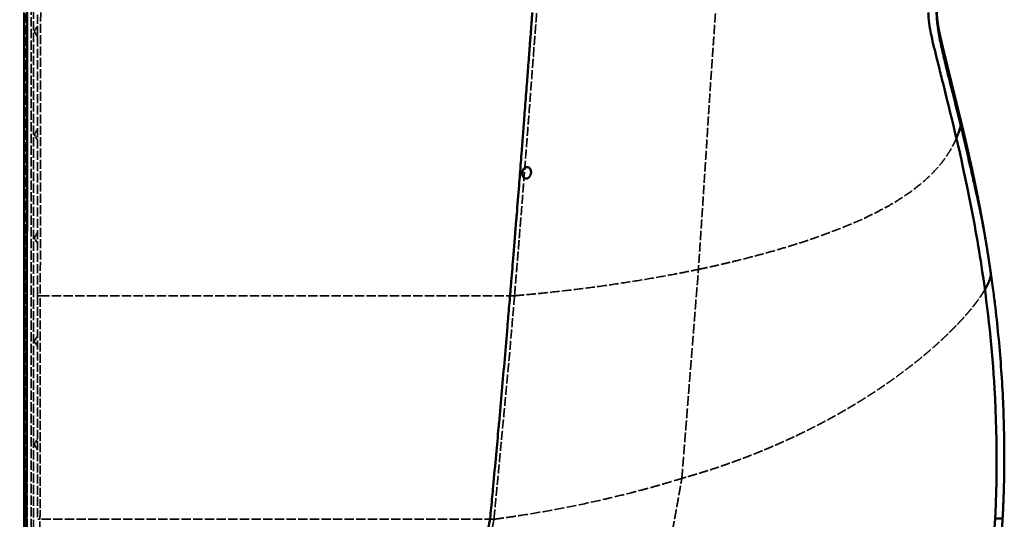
# Model space of a CAD drawing. Header units: millimetres. Extents: x 3278 to 6066, y 2420 to 4375.
# Tile 618 of 656: x 5336 to 5777, y 3735 to 3959. Entities that reach past the tile are written whole.
import ezdxf

# ---------------------------------------------------------------- set-up
doc = ezdxf.new("R2010")
doc.units = ezdxf.units.MM
doc.linetypes.add('DASHED', pattern=[0.2067, 0.1654, -0.0413])
for name, color, linetype, lineweight in [('AM_5', 3, 'Continuous', 25), ('Sichtbare Kanten(DIN)', 7, 'Continuous', 50), ('Sichtbare tangentiale Kanten(DIN)', 7, 'Continuous', 50), ('Skizziergeometrie(DIN)', 7, 'Continuous', 50), ('Verdeckte Kanten(DIN)', 7, 'DASHED', 35), ('Verdeckte tangentiale Kanten(DIN)', 7, 'DASHED', 35)]:
    doc.layers.add(name, color=color, linetype=linetype, lineweight=lineweight)
doc.styles.get("Standard").update_dxf_attribs({"font": 'ISOCP.SHX'})
doc.dimstyles.new('Standard$0', dxfattribs={"dimtxt": 0.18, "dimasz": 0.18, "dimexe": 0.18, "dimexo": 0.0625, "dimgap": 0.09, "dimtad": 0, "dimtih": 1, "dimtoh": 1, "dimdec": 4, "dimzin": 0, "dimdsep": 46, "dimtxsty": 'STANDARD', "dimcen": 0.09, "dimadec": 0, "dimazin": 0, "dimtfac": 1, "dimtdec": 4, "dimtofl": 0, "dimtmove": 0, "dimatfit": 3, "dimfxl": 1, "dimtolj": 1, "dimtzin": 0, "dimarcsym": 0})

# ---------------------------------------------------------------- blocks, each defined once
blk = doc.blocks.new('*D33')
at = {"layer": 'AM_5', "color": 0, "lineweight": -2, "transparency": 16777216}
for p, q in [((5338.34, 4235.23), (5308.19, 4235.23)), ((5308.37, 4233.43), (5308.37, 3736.74)), ((5308.37, 3212.97), (5308.37, 3709.65)), ((5338.34, 3211.17), (5308.19, 3211.17))]:
    blk.add_line(p, q, dxfattribs=at)
at = {"layer": 'AM_5', "color": 0, "transparency": 16777216}
for points in [[(5308.07, 4233.43), (5308.67, 4233.43), (5308.37, 4235.23)], [(5308.07, 3212.97), (5308.67, 3212.97), (5308.37, 3211.17)]]:
    blk.add_solid(points, dxfattribs=at)
at = {"layer": 'Defpoints', "color": 0, "transparency": 16777216}
for p in [(5338.4, 4235.23), (5308.37, 3211.17), (5338.4, 3211.17)]:
    blk.add_point(p, dxfattribs=at)
at = {"layer": 'AM_5', "color": 0, "transparency": 16777216, "insert": (5308.37, 3723.2), "char_height": 10, "attachment_point": 5, "rotation": 90}
blk.add_mtext('\\A1;102,5', dxfattribs=at)

msp = doc.modelspace()

# ---------------------------------------------------------------- linework, layer by layer
at = {"layer": 'Sichtbare Kanten(DIN)'}
msp.add_line((5338.404, 3962), (5338.404, 3470.376), dxfattribs=at)
for points, degree, knots in [([(5743.238, 3961.97), (5743.303, 3960.249), (5743.44, 3957.479), (5745.033, 3949.544), (5745.871, 3946.253), (5747.528, 3939.617), (5747.614, 3939.232), (5748.587, 3935.289), (5749.239, 3932.677), (5753.131, 3917.089), (5757.089, 3901.377), (5763.45, 3870.329), (5765.601, 3858.32), (5770.007, 3828.741), (5771.859, 3811.328), (5774.329, 3769.195), (5774.151, 3744.362), (5771.133, 3707.984), (5769.8, 3696.345), (5763.365, 3654.487), (5756.811, 3631.533), (5750.794, 3611.52), (5747.561, 3601.788), (5744.106, 3592.255)], 3, [-10.5676315, -10.5676315, -10.5676315, -10.5676315, -10.3694243, -10.3694243, -10.2407343, -10.2407343, -10.1421303, -10.1421303, -10.028662, -10.028662, -9.4058933, -9.4058933, -9.0069637, -9.0069637, -8.4375541, -8.4375541, -7.63949, -7.63949, -7.2813898, -7.2813898, -6.3398598, -6.3398598, -5.4903371, -5.4903371, -5.4903371, -5.4903371]), ([(5771.216, 3845.535), (5770.661, 3849.411), (5770.077, 3853.284), (5769.465, 3857.152), (5768.826, 3861.015), (5768.161, 3864.875), (5767.124, 3870.657), (5766.031, 3876.428), (5764.884, 3882.189), (5763.685, 3887.94), (5763.28, 3889.855), (5762.484, 3893.566), (5761.667, 3897.272), (5760.829, 3900.974), (5759.973, 3904.671), (5759.553, 3906.459), (5759.13, 3908.247), (5758.702, 3910.033), (5758.27, 3911.819), (5757.804, 3913.721), (5757.775, 3913.838), (5757.746, 3913.956), (5757.718, 3914.073), (5757.689, 3914.19), (5757.66, 3914.308), (5757.631, 3914.425), (5757.603, 3914.543), (5757.574, 3914.66), (5757.413, 3915.317), (5757.252, 3915.974), (5757.091, 3916.631), (5756.931, 3917.288), (5756.77, 3917.945), (5756.448, 3919.259), (5756.126, 3920.572), (5755.804, 3921.885), (5755.481, 3923.197), (5755.32, 3923.853), (5754.85, 3925.761), (5754.379, 3927.666), (5753.909, 3929.568), (5753.44, 3931.467), (5753.132, 3932.712), (5752.811, 3934.016), (5752.489, 3935.319), (5752.168, 3936.623), (5751.847, 3937.927), (5751.833, 3937.985), (5751.659, 3938.696), (5751.484, 3939.406), (5751.31, 3940.116), (5751.136, 3940.826), (5750.977, 3941.478), (5750.66, 3942.779), (5750.345, 3944.078), (5750.031, 3945.377), (5749.717, 3946.68), (5749.56, 3947.332), (5749.324, 3948.311), (5749.089, 3949.291), (5748.858, 3950.271), (5748.633, 3951.252), (5748.558, 3951.58), (5748.41, 3952.239), (5748.265, 3952.905), (5748.124, 3953.578), (5747.988, 3954.255), (5747.922, 3954.594), (5747.825, 3955.104), (5747.734, 3955.614), (5747.647, 3956.126), (5747.567, 3956.638), (5747.54, 3956.809), (5747.438, 3957.492), (5747.347, 3958.178), (5747.268, 3958.864), (5747.199, 3959.552), (5747.152, 3960.069), (5747.108, 3960.586), (5747.077, 3961.104), (5747.054, 3961.622), (5747.034, 3962.14)], 9, [0.00000047, 0.00000047, 0.00000047, 0.00000047, 0.00000047, 0.00000047, 0.00000047, 0.00000047, 0.00000047, 0.00000047, 0.2957224, 0.2957224, 0.2957224, 0.2957224, 0.2957224, 0.4435836, 0.4435836, 0.4435836, 0.4435836, 0.4435836, 0.58231581, 0.58231581, 0.58231581, 0.58231581, 0.58231581, 0.58231581, 0.58231581, 0.58231581, 0.5914448, 0.5914448, 0.5914448, 0.5914448, 0.5914448, 0.5914448, 0.5914448, 0.5914448, 0.5914448, 0.64252246, 0.64252246, 0.64252246, 0.64252246, 0.64252246, 0.6935836, 0.6935836, 0.6935836, 0.6935836, 0.6935836, 0.79115791, 0.79115791, 0.79115791, 0.79115791, 0.79115791, 0.79571768, 0.79571768, 0.79571768, 0.79571768, 0.79571768, 0.84679534, 0.84679534, 0.84679534, 0.84679534, 0.84679534, 0.89785884, 0.89785884, 0.89785884, 0.89785884, 0.89785884, 0.92339767, 0.92339767, 0.92339767, 0.92339767, 0.92339767, 0.94892942, 0.94892942, 0.94892942, 0.94892942, 0.94892942, 0.96169884, 0.96169884, 0.96169884, 0.96169884, 0.96169884, 1, 1, 1, 1, 1, 1, 1, 1, 1, 1]), ([(5755.837, 3905.735), (5755.953, 3906.009), (5756.205, 3906.623), (5756.547, 3907.533), (5756.864, 3908.46), (5757.104, 3909.205), (5757.294, 3909.791), (5757.436, 3910.223), (5757.558, 3910.628), (5757.66, 3911.036), (5757.714, 3911.358), (5757.732, 3911.552), (5757.737, 3911.615)], 3, [0.87893698, 0.87893698, 0.87893698, 0.87893698, 0.89285294, 0.91070898, 0.92856607, 0.94642623, 0.95535854, 0.96429046, 0.9732218, 0.98215111, 0.99405037, 0.99999428, 0.99999428, 0.99999428, 0.99999428]), ([(5565.357, 3890.229), (5565.342, 3890.046), (5565.313, 3889.865), (5565.224, 3889.501), (5565.164, 3889.321), (5564.973, 3888.878), (5564.824, 3888.631), (5564.446, 3888.174), (5564.214, 3887.981), (5563.715, 3887.717), (5563.453, 3887.65), (5562.938, 3887.65), (5562.689, 3887.716), (5562.233, 3887.976), (5562.031, 3888.167), (5561.712, 3888.64), (5561.593, 3888.912), (5561.479, 3889.376), (5561.452, 3889.546), (5561.427, 3889.888), (5561.427, 3890.058), (5561.441, 3890.229)], 3, [-0.81990878, -0.81990878, -0.81990878, -0.81990878, -0.76484612, -0.76484612, -0.70750547, -0.70750547, -0.61726715, -0.61726715, -0.51354797, -0.51354797, -0.40996038, -0.40996038, -0.30738616, -0.30738616, -0.20407922, -0.20407922, -0.10542978, -0.10542978, -0.05152719, -0.05152719, -0.00000999, -0.00000999, -0.00000999, -0.00000999]), ([(5561.441, 3890.229), (5561.455, 3890.412), (5561.485, 3890.595), (5561.574, 3890.96), (5561.635, 3891.142), (5561.826, 3891.585), (5561.976, 3891.832), (5562.355, 3892.288), (5562.589, 3892.482), (5563.09, 3892.746), (5563.352, 3892.813), (5563.868, 3892.813), (5564.117, 3892.746), (5564.572, 3892.486), (5564.773, 3892.294), (5565.091, 3891.821), (5565.209, 3891.548), (5565.322, 3891.084), (5565.348, 3890.913), (5565.372, 3890.57), (5565.371, 3890.4), (5565.357, 3890.229)], 3, [-0.82127226, -0.82127226, -0.82127226, -0.82127226, -0.76587784, -0.76587784, -0.70821689, -0.70821689, -0.61808412, -0.61808412, -0.51423491, -0.51423491, -0.41063478, -0.41063478, -0.30798424, -0.30798424, -0.20455585, -0.20455585, -0.10567519, -0.10567519, -0.05169527, -0.05169527, -0.0000011, -0.0000011, -0.0000011, -0.0000011]), ([(5771.216, 3845.535), (5771.327, 3844.762), (5771.658, 3842.442), (5772.141, 3838.96), (5772.652, 3835.088), (5773.517, 3828.111), (5774.641, 3817.626), (5775.85, 3803.617), (5776.698, 3789.581), (5777.188, 3775.528), (5777.308, 3763.811), (5777.217, 3754.438), (5777.09, 3749.167), (5776.975, 3745.654), (5776.91, 3743.897), (5776.858, 3742.58), (5776.821, 3741.702), (5776.802, 3741.263), (5776.786, 3740.898), (5776.773, 3740.605), (5776.759, 3740.312), (5776.743, 3739.946), (5776.715, 3739.361), (5776.68, 3738.63), (5776.637, 3737.752), (5776.577, 3736.582), (5776.499, 3735.12), (5776.365, 3732.78), (5776.221, 3730.441), (5776.067, 3728.103), (5775.965, 3726.642), (5775.892, 3725.619), (5775.849, 3725.035), (5775.816, 3724.597), (5775.783, 3724.159), (5775.75, 3723.72), (5775.722, 3723.355), (5775.699, 3723.063), (5775.685, 3722.88), (5775.675, 3722.753), (5775.67, 3722.68), (5775.666, 3722.626), (5775.661, 3722.57), (5775.656, 3722.498), (5775.645, 3722.37), (5775.631, 3722.187), (5775.608, 3721.895), (5775.579, 3721.53), (5775.531, 3720.946), (5775.471, 3720.217), (5775.324, 3718.465), (5775.091, 3715.839), (5774.755, 3712.34), (5774.394, 3708.844), (5774.01, 3705.35), (5773.601, 3701.859), (5773.023, 3697.208), (5772.396, 3692.563), (5771.722, 3687.926), (5771.279, 3685.032), (5770.982, 3683.152), (5770.842, 3682.285), (5770.784, 3681.923), (5770.743, 3681.67), (5770.722, 3681.544), (5770.712, 3681.48), (5770.707, 3681.449), (5770.704, 3681.431), (5770.701, 3681.413), (5770.697, 3681.39), (5770.691, 3681.354), (5770.681, 3681.291), (5770.66, 3681.165), (5770.619, 3680.912), (5770.559, 3680.55), (5770.464, 3679.972), (5770.295, 3678.961), (5769.757, 3675.784), (5768.829, 3670.594), (5767.486, 3663.693), (5766.057, 3656.81), (5764.542, 3649.946), (5762.925, 3643.105), (5761.196, 3636.291), (5759.359, 3629.505), (5757.429, 3622.745), (5755.42, 3616.008), (5752.611, 3607.065), (5748.847, 3595.967), (5744.78, 3584.978), (5741.34, 3576.258), (5739.109, 3570.841), (5737.285, 3566.524), (5735.886, 3563.299), (5734.47, 3560.082), (5732.561, 3555.802), (5730.123, 3550.475), (5727.099, 3544.128), (5723.983, 3537.827), (5719.717, 3529.48), (5714.195, 3519.146), (5707.242, 3506.924), (5699.15, 3493.561), (5691.497, 3481.761), (5686.212, 3474.021), (5684.443, 3471.445)], 3, [0, 0, 0, 0, 0.0059525, 0.0178575, 0.0267866, 0.0357154, 0.07143, 0.1071452, 0.1428589, 0.1785735, 0.214288, 0.2321456, 0.2500032, 0.2544677, 0.2589321, 0.2633965, 0.2645127, 0.2656288, 0.2667449, 0.267303, 0.2678615, 0.2689775, 0.2700935, 0.2723258, 0.274558, 0.2767902, 0.2812546, 0.2857191, 0.2946479, 0.2991124, 0.3035768, 0.305809, 0.3069252, 0.3080412, 0.3091573, 0.3102735, 0.3113914, 0.3119497, 0.3125079, 0.3127878, 0.3129282, 0.3130687, 0.3132082, 0.3133477, 0.3136267, 0.3141848, 0.3147429, 0.315859, 0.3169751, 0.3192073, 0.3214395, 0.3303684, 0.3392972, 0.3482261, 0.3571549, 0.3660838, 0.3750126, 0.3928702, 0.4017991, 0.4107192, 0.4151836, 0.4162997, 0.4174158, 0.4179739, 0.4182529, 0.4183924, 0.4184622, 0.4184967, 0.4185324, 0.4186021, 0.4186719, 0.4188114, 0.4190904, 0.4196485, 0.4207646, 0.4218807, 0.4241129, 0.4285773, 0.4464349, 0.4642925, 0.4821501, 0.5000025, 0.5178601, 0.5357176, 0.5535752, 0.5714318, 0.5892904, 0.6071484, 0.6428619, 0.6785766, 0.6964342, 0.714292, 0.7232207, 0.7321495, 0.7410784, 0.7500073, 0.7678649, 0.7857203, 0.8035779, 0.8214355, 0.8571501, 0.8928609, 0.9285754, 0.9761918, 1, 1, 1, 1])]:
    msp.add_open_spline(points, degree=degree, knots=knots, dxfattribs=at)
at = {"layer": 'Sichtbare tangentiale Kanten(DIN)'}
for points, degree, knots in [([(5339.143, 3470.378), (5339.17, 3490.862), (5339.196, 3511.346), (5339.222, 3531.831), (5339.249, 3552.315), (5339.276, 3572.799), (5339.304, 3593.284), (5339.358, 3634.252), (5339.414, 3675.221), (5339.47, 3716.19), (5339.512, 3747.549), (5339.555, 3778.908), (5339.598, 3810.267), (5339.611, 3819.877), (5339.624, 3829.486), (5339.637, 3839.096), (5339.692, 3880.064), (5339.746, 3921.033), (5339.8, 3962.002)], 3, [0.0001954, 0.0001954, 0.0001954, 0.0001954, 61.4529824, 61.4529824, 61.4529824, 122.9059621, 122.9059621, 122.9059621, 245.8119184, 245.8119184, 245.8119184, 339.8895416, 339.8895416, 339.8895416, 368.7178788, 368.7178788, 368.7178788, 491.6238384, 491.6238384, 491.6238384, 491.6238384]), ([(5565.945, 3962.002), (5565.908, 3961.507), (5565.871, 3961.012), (5565.834, 3960.517), (5565.759, 3959.528), (5565.684, 3958.539), (5565.609, 3957.549), (5565.527, 3956.467), (5565.445, 3955.384), (5565.362, 3954.301), (5565.331, 3953.895), (5565.3, 3953.489), (5565.269, 3953.082), (5565.104, 3950.921), (5564.939, 3948.759), (5564.773, 3946.598), (5564.71, 3945.768), (5564.646, 3944.938), (5564.583, 3944.108), (5564.352, 3941.102), (5564.121, 3938.096), (5563.89, 3935.09), (5563.789, 3933.782), (5563.688, 3932.475), (5563.588, 3931.167), (5563.456, 3929.458), (5563.324, 3927.749), (5563.193, 3926.041), (5562.926, 3922.588), (5562.66, 3919.137), (5562.393, 3915.685), (5562.193, 3913.087), (5561.992, 3910.49), (5561.792, 3907.893), (5561.592, 3905.311), (5561.392, 3902.73), (5561.192, 3900.149), (5560.923, 3896.686), (5560.654, 3893.223), (5560.383, 3889.76), (5560.248, 3888.041), (5560.114, 3886.322), (5559.978, 3884.603), (5559.639, 3880.296), (5559.298, 3875.989), (5558.952, 3871.682), (5558.883, 3870.82), (5558.814, 3869.957), (5558.745, 3869.095), (5558.33, 3863.943), (5557.911, 3858.791), (5557.488, 3853.64), (5557.159, 3849.634), (5556.828, 3845.627), (5556.495, 3841.622), (5556.4, 3840.474), (5556.304, 3839.326), (5556.209, 3838.178), (5556.138, 3837.323), (5556.066, 3836.468), (5555.995, 3835.613)], 3, [0, 0, 0, 0, 0.0117368, 0.0117368, 0.0117368, 0.0352103, 0.0352103, 0.0352103, 0.0608976, 0.0608976, 0.0608976, 0.0705395, 0.0705395, 0.0705395, 0.1218246, 0.1218246, 0.1218246, 0.1415185, 0.1415185, 0.1415185, 0.2128403, 0.2128403, 0.2128403, 0.2438664, 0.2438664, 0.2438664, 0.2844159, 0.2844159, 0.2844159, 0.3663287, 0.3663287, 0.3663287, 0.4279586, 0.4279586, 0.4279586, 0.4892136, 0.4892136, 0.4892136, 0.5713971, 0.5713971, 0.5713971, 0.6121945, 0.6121945, 0.6121945, 0.7144433, 0.7144433, 0.7144433, 0.7349181, 0.7349181, 0.7349181, 0.8572581, 0.8572581, 0.8572581, 0.9524194, 0.9524194, 0.9524194, 0.9796934, 0.9796934, 0.9796934, 1, 1, 1, 1]), ([(5757.736, 3911.615), (5757.667, 3911.902), (5757.597, 3912.188), (5757.528, 3912.474), (5757.39, 3913.046), (5757.259, 3913.619), (5757.121, 3914.19), (5756.916, 3915.035), (5756.696, 3915.872), (5756.485, 3916.711), (5756.106, 3918.219), (5755.732, 3919.721), (5755.354, 3921.218), (5755.321, 3921.351), (5755.287, 3921.484), (5755.253, 3921.617), (5754.857, 3923.189), (5754.46, 3924.755), (5754.064, 3926.32), (5753.686, 3927.815), (5753.309, 3929.307), (5752.934, 3930.801), (5752.248, 3933.53), (5751.569, 3936.259), (5750.905, 3938.998), (5750.338, 3941.331), (5749.783, 3943.671), (5749.255, 3946.023), (5748.722, 3948.395), (5748.212, 3950.779), (5747.808, 3953.19), (5747.561, 3954.663), (5747.357, 3956.147), (5747.215, 3957.639), (5747.144, 3958.385), (5747.084, 3959.133), (5747.038, 3959.883), (5747.008, 3960.392), (5746.985, 3960.901), (5746.964, 3961.41), (5746.954, 3961.652), (5746.944, 3961.896), (5746.936, 3962.132)], 3, [0, 0, 0, 0, 0.01681458, 0.01681458, 0.01681458, 0.05044373, 0.05044373, 0.05044373, 0.10028514, 0.10028514, 0.10028514, 0.18987916, 0.18987916, 0.18987916, 0.19784966, 0.19784966, 0.19784966, 0.29195349, 0.29195349, 0.29195349, 0.38182766, 0.38182766, 0.38182766, 0.54608089, 0.54608089, 0.54608089, 0.68607437, 0.68607437, 0.68607437, 0.8273409, 0.8273409, 0.8273409, 0.91367045, 0.91367045, 0.91367045, 0.95683523, 0.95683523, 0.95683523, 0.98610151, 0.98610151, 0.98610151, 1, 1, 1, 1]), ([(5757.736, 3911.615), (5757.875, 3911.029), (5758.292, 3909.265), (5759.123, 3905.726), (5760.196, 3901.128), (5761.334, 3896.211), (5762.4, 3891.56), (5763.408, 3887.121), (5764.691, 3881.394), (5765.909, 3875.814), (5767.083, 3870.094), (5767.942, 3865.662), (5768.783, 3861.02), (5769.61, 3856.11), (5770.337, 3851.5), (5770.871, 3847.927), (5771.131, 3846.133), (5771.216, 3845.535)], 3, [0.00000058, 0.00000058, 0.00000058, 0.00000058, 0.02378352, 0.07135056, 0.14273042, 0.21414621, 0.28558868, 0.35704627, 0.42851202, 0.57144976, 0.6429154, 0.71437476, 0.78582623, 0.85724656, 0.92863867, 0.97621289, 1, 1, 1, 1]), ([(5771.216, 3845.535), (5771.273, 3845.14), (5771.266, 3844.694), (5771.213, 3844.203), (5771.108, 3843.667), (5770.952, 3843.087), (5770.691, 3842.309), (5770.35, 3841.468), (5770.278, 3841.297), (5770.203, 3841.124), (5770.126, 3840.948), (5769.998, 3840.668), (5769.863, 3840.383), (5769.813, 3840.279), (5769.763, 3840.174), (5769.711, 3840.069), (5769.531, 3839.709), (5769.34, 3839.34), (5769.199, 3839.075), (5769.052, 3838.806), (5768.899, 3838.533), (5768.741, 3838.256), (5768.576, 3837.975)], 7, [-0.00000012, -0.00000012, -0.00000012, -0.00000012, -0.00000012, -0.00000012, -0.00000012, -0.00000012, 0.0864, 0.0864, 0.0864, 0.0864, 0.0864, 0.108, 0.108, 0.108, 0.108, 0.108, 0.12024, 0.12024, 0.12024, 0.12024, 0.12024, 0.14948415, 0.14948415, 0.14948415, 0.14948415, 0.14948415, 0.14948415, 0.14948415, 0.14948415]), ([(5555.995, 3835.613), (5555.862, 3834.025), (5555.729, 3832.436), (5555.596, 3830.848), (5555.33, 3827.671), (5555.063, 3824.494), (5554.794, 3821.318), (5554.397, 3816.623), (5553.996, 3811.928), (5553.591, 3807.234), (5553.585, 3807.163), (5553.579, 3807.091), (5553.573, 3807.02), (5553.161, 3802.253), (5552.746, 3797.487), (5552.324, 3792.721), (5551.903, 3787.954), (5551.475, 3783.187), (5551.042, 3778.422), (5550.977, 3777.712), (5550.913, 3777.003), (5550.848, 3776.293), (5550.478, 3772.238), (5550.104, 3768.182), (5549.728, 3764.128), (5549.286, 3759.368), (5548.841, 3754.608), (5548.396, 3749.85), (5548.257, 3748.365), (5548.117, 3746.88), (5547.978, 3745.396), (5547.821, 3743.713), (5547.663, 3742.03), (5547.506, 3740.348), (5547.357, 3738.764), (5547.209, 3737.181), (5547.061, 3735.598)], 3, [0, 0, 0, 0, 0.0475936, 0.0475936, 0.0475936, 0.1427807, 0.1427807, 0.1427807, 0.2834875, 0.2834875, 0.2834875, 0.2856224, 0.2856224, 0.2856224, 0.4285268, 0.4285268, 0.4285268, 0.5714836, 0.5714836, 0.5714836, 0.5927654, 0.5927654, 0.5927654, 0.7144434, 0.7144434, 0.7144434, 0.8573157, 0.8573157, 0.8573157, 0.9019042, 0.9019042, 0.9019042, 0.9524386, 0.9524386, 0.9524386, 1, 1, 1, 1]), ([(5547.061, 3735.598), (5546.27, 3731.365), (5545.478, 3727.131), (5544.683, 3722.899), (5544.158, 3720.104), (5543.632, 3717.31), (5543.104, 3714.516), (5542.033, 3708.846), (5540.956, 3703.179), (5539.87, 3697.514), (5538.992, 3692.932), (5538.108, 3688.35), (5537.218, 3683.771), (5535.649, 3675.699), (5534.063, 3667.632), (5532.457, 3659.568), (5532.029, 3657.418), (5531.599, 3655.267), (5531.169, 3653.117), (5529.121, 3642.898), (5527.044, 3632.682), (5524.937, 3622.474), (5524.881, 3622.204), (5524.826, 3621.934), (5524.77, 3621.664), (5522.72, 3611.741), (5520.642, 3601.823), (5518.539, 3591.911), (5517.965, 3589.203), (5517.388, 3586.495), (5516.81, 3583.788), (5515.461, 3577.474), (5514.103, 3571.162), (5512.734, 3564.852), (5512.487, 3563.714), (5512.24, 3562.577), (5511.993, 3561.439), (5510.868, 3556.265), (5509.736, 3551.092), (5508.598, 3545.92), (5507.92, 3542.835), (5507.24, 3539.751), (5506.558, 3536.667), (5506.139, 3534.771), (5505.719, 3532.875), (5505.298, 3530.979), (5505.004, 3529.654), (5504.71, 3528.328), (5504.415, 3527.003), (5503.715, 3523.853), (5503.014, 3520.703), (5502.313, 3517.554), (5502.179, 3516.951), (5502.045, 3516.349), (5501.911, 3515.746), (5501.344, 3513.201), (5500.778, 3510.656), (5500.212, 3508.11), (5499.652, 3505.593), (5499.093, 3503.076), (5498.535, 3500.558), (5498.395, 3499.93), (5498.256, 3499.301), (5498.116, 3498.672), (5497.697, 3496.779), (5497.277, 3494.886), (5496.858, 3492.992), (5496.581, 3491.741), (5496.303, 3490.489), (5496.026, 3489.237), (5495.746, 3487.972), (5495.467, 3486.707), (5495.187, 3485.442), (5494.771, 3483.564), (5494.356, 3481.685), (5493.941, 3479.806), (5493.801, 3479.172), (5493.661, 3478.539), (5493.521, 3477.905), (5493.197, 3476.444), (5492.874, 3474.982), (5492.55, 3473.52), (5492.318, 3472.473), (5492.087, 3471.425), (5491.855, 3470.378)], 3, [0, 0, 0, 0, 0.04767976, 0.04767976, 0.04767976, 0.07916118, 0.07916118, 0.07916118, 0.14303928, 0.14303928, 0.14303928, 0.19469795, 0.19469795, 0.19469795, 0.28574139, 0.28574139, 0.28574139, 0.31002521, 0.31002521, 0.31002521, 0.42544228, 0.42544228, 0.42544228, 0.42849804, 0.42849804, 0.42849804, 0.540695, 0.540695, 0.540695, 0.57135195, 0.57135195, 0.57135195, 0.64284399, 0.64284399, 0.64284399, 0.65573605, 0.65573605, 0.65573605, 0.71437014, 0.71437014, 0.71437014, 0.74934574, 0.74934574, 0.74934574, 0.77084982, 0.77084982, 0.77084982, 0.78588286, 0.78588286, 0.78588286, 0.82161531, 0.82161531, 0.82161531, 0.82845016, 0.82845016, 0.82845016, 0.85732538, 0.85732538, 0.85732538, 0.88588227, 0.88588227, 0.88588227, 0.89301554, 0.89301554, 0.89301554, 0.91449071, 0.91449071, 0.91449071, 0.92868887, 0.92868887, 0.92868887, 0.94303682, 0.94303682, 0.94303682, 0.96434923, 0.96434923, 0.96434923, 0.97153495, 0.97153495, 0.97153495, 0.98811641, 0.98811641, 0.98811641, 0.99999824, 0.99999824, 0.99999824, 0.99999824])]:
    msp.add_open_spline(points, degree=degree, knots=knots, dxfattribs=at)
msp.add_open_spline([(5555.963, 3835.228), (5555.963, 3835.228), (5555.963, 3835.228), (5555.963, 3835.228)], degree=3, dxfattribs=at)
at = {"layer": 'Skizziergeometrie(DIN)'}
msp.add_line((5773.196, 3735.578), (5776.582, 3735.578), dxfattribs=at)
at = {"layer": 'Verdeckte Kanten(DIN)', "ltscale": 25.244919}
msp.add_line((5341.604, 3470.379), (5341.604, 4161.78), dxfattribs=at)
at = {"layer": 'Verdeckte Kanten(DIN)', "ltscale": 24.530611}
msp.add_line((5344.404, 3835.218), (5344.404, 3961.978), dxfattribs=at)
at = {"layer": 'Verdeckte Kanten(DIN)', "ltscale": 2.237517}
for p, q in [((5342.935, 3953.528), (5344.404, 3956.071)), ((5342.935, 3953.528), (5344.404, 3950.984)), ((5342.935, 3907.328), (5344.404, 3909.871)), ((5342.935, 3907.328), (5344.404, 3904.784)), ((5342.935, 3861.128), (5344.404, 3863.671)), ((5342.935, 3861.128), (5344.404, 3858.584)), ((5342.935, 3814.928), (5344.404, 3817.471)), ((5342.935, 3814.928), (5344.404, 3812.384)), ((5342.935, 3768.728), (5344.404, 3771.271)), ((5342.935, 3768.728), (5344.404, 3766.184))]:
    msp.add_line(p, q, dxfattribs=at)
at = {"layer": 'Verdeckte Kanten(DIN)', "ltscale": 0.001698}
msp.add_open_spline([(5757.737, 3911.615), (5757.737, 3911.615), (5757.737, 3911.615), (5757.737, 3911.616)], degree=3, dxfattribs=at)
at = {"layer": 'Verdeckte Kanten(DIN)', "ltscale": 25.079098}
msp.add_open_spline([(5640.323, 3847.045), (5640.572, 3847.097), (5641.315, 3847.251), (5642.791, 3847.561), (5645.467, 3848.138), (5649.046, 3848.942), (5653.249, 3849.929), (5658.762, 3851.267), (5665.524, 3852.977), (5673.32, 3855.104), (5680.761, 3857.299), (5687.88, 3859.553), (5694.651, 3861.865), (5703.205, 3865.016), (5712.988, 3869.071), (5723.194, 3874.084), (5731.835, 3879.211), (5739.004, 3884.412), (5743.861, 3888.764), (5747.125, 3892.219), (5748.925, 3894.357), (5750.223, 3896.047), (5751.437, 3897.721), (5752.513, 3899.366), (5753.465, 3900.967), (5754.116, 3902.143), (5754.709, 3903.293), (5755.256, 3904.419), (5755.619, 3905.226), (5755.804, 3905.658), (5755.837, 3905.735)], degree=3, knots=[0, 0, 0, 0, 0.00297589, 0.00892768, 0.01785619, 0.03571427, 0.05357289, 0.07143232, 0.10714685, 0.14286172, 0.17857693, 0.214292, 0.25000699, 0.28572154, 0.35714497, 0.42856773, 0.49999095, 0.57141609, 0.64284232, 0.6785578, 0.71427278, 0.73213161, 0.74998884, 0.78570478, 0.8035626, 0.82142038, 0.83927876, 0.85713698, 0.87499529, 0.87893698, 0.87893698, 0.87893698, 0.87893698], dxfattribs=at)
at = {"layer": 'Verdeckte Kanten(DIN)', "ltscale": 24.191256}
msp.add_open_spline([(5344.404, 3835.218), (5344.404, 3833.135), (5344.404, 3831.051), (5344.404, 3828.968), (5344.404, 3826.884), (5344.404, 3824.801), (5344.404, 3822.718), (5344.404, 3818.552), (5344.404, 3814.384), (5344.404, 3810.217), (5344.404, 3807.853), (5344.404, 3805.488), (5344.404, 3803.124), (5344.404, 3801.322), (5344.404, 3799.52), (5344.404, 3797.717), (5344.404, 3793.551), (5344.404, 3789.384), (5344.404, 3785.218), (5344.404, 3781.051), (5344.404, 3776.885), (5344.404, 3772.718), (5344.404, 3770.996), (5344.404, 3769.274), (5344.404, 3767.551), (5344.404, 3765.107), (5344.404, 3762.663), (5344.404, 3760.219), (5344.404, 3756.052), (5344.404, 3751.884), (5344.404, 3747.718), (5344.404, 3745.635), (5344.404, 3743.552), (5344.404, 3741.468), (5344.404, 3739.385), (5344.404, 3737.301), (5344.404, 3735.218)], degree=3, knots=[0, 0, 0, 0, 6.2506769, 6.2506769, 6.2506769, 12.5025576, 12.5025576, 12.5025576, 25.0021334, 25.0021334, 25.0021334, 32.095813, 32.095813, 32.095813, 37.5025569, 37.5025569, 37.5025569, 50.0033772, 50.0033772, 50.0033772, 62.5040825, 62.5040825, 62.5040825, 67.6717399, 67.6717399, 67.6717399, 75.0044999, 75.0044999, 75.0044999, 87.5041435, 87.5041435, 87.5041435, 93.7561068, 93.7561068, 93.7561068, 100.0066416, 100.0066416, 100.0066416, 100.0066416], dxfattribs=at)
at = {"layer": 'Verdeckte Kanten(DIN)', "ltscale": 26.237146}
msp.add_open_spline([(5548.764, 3735.228), (5548.478, 3733.689), (5548.222, 3732.308), (5547.99, 3731.064), (5547.691, 3729.457), (5547.433, 3728.078), (5547.209, 3726.88), (5546.351, 3722.297), (5545.989, 3720.366), (5545.642, 3718.515), (5545.523, 3717.881), (5545.406, 3717.256), (5545.271, 3716.536), (5544.561, 3712.767), (5543.976, 3709.676), (5543.322, 3706.236), (5543.051, 3704.805), (5542.767, 3703.316), (5542.478, 3701.799), (5542.077, 3699.695), (5541.664, 3697.536), (5541.255, 3695.403), (5540.556, 3691.759), (5539.893, 3688.316), (5539.345, 3685.477), (5538.747, 3682.384), (5538.28, 3679.979), (5537.863, 3677.838), (5537.413, 3675.524), (5537.013, 3673.474), (5536.569, 3671.209), (5536.395, 3670.324), (5536.214, 3669.401), (5536.022, 3668.421), (5535.774, 3667.163), (5535.509, 3665.813), (5535.216, 3664.33), (5534.759, 3662.013), (5534.237, 3659.377), (5533.715, 3656.747), (5533.2, 3654.154), (5532.693, 3651.613), (5532.257, 3649.43), (5531.69, 3646.594), (5531.246, 3644.386), (5530.881, 3642.571), (5530.434, 3640.349), (5530.088, 3638.635), (5529.696, 3636.705), (5529.284, 3634.671), (5528.814, 3632.355), (5528.111, 3628.92), (5527.371, 3625.299), (5526.362, 3620.381), (5525.243, 3614.974), (5524.383, 3610.815), (5523.475, 3606.45), (5522.602, 3602.279)], degree=3, knots=[0, 0, 0, 0, 0.00364144, 0.00364144, 0.00364144, 0.00834291, 0.00834291, 0.00834291, 0.02632798, 0.02632798, 0.02632798, 0.03249438, 0.03249438, 0.03249438, 0.06481029, 0.06481029, 0.06481029, 0.07824663, 0.07824663, 0.07824663, 0.09688475, 0.09688475, 0.09688475, 0.12874383, 0.12874383, 0.12874383, 0.16346246, 0.16346246, 0.16346246, 0.20099598, 0.20099598, 0.20099598, 0.21566962, 0.21566962, 0.21566962, 0.23451708, 0.23451708, 0.23451708, 0.26398864, 0.26398864, 0.26398864, 0.29304697, 0.29304697, 0.29304697, 0.33080136, 0.33080136, 0.33080136, 0.37702887, 0.37702887, 0.37702887, 0.42575614, 0.42575614, 0.42575614, 0.47711324, 0.47711324, 0.47711324, 0.51660783, 0.51660783, 0.51660783, 0.51660783], dxfattribs=at)
at = {"layer": 'Verdeckte tangentiale Kanten(DIN)', "ltscale": 25.349535}
msp.add_line((5339.317, 4160.703), (5339.317, 3361.641), dxfattribs=at)
at = {"layer": 'Verdeckte tangentiale Kanten(DIN)', "ltscale": 25.236374}
msp.add_line((5339.778, 3470.378), (5339.778, 4161.545), dxfattribs=at)
at = {"layer": 'Verdeckte tangentiale Kanten(DIN)', "ltscale": 25.102571}
msp.add_line((5342.578, 3989.249), (5342.578, 3470.379), dxfattribs=at)
at = {"layer": 'Verdeckte tangentiale Kanten(DIN)', "ltscale": 1.781397}
msp.add_ellipse((5346.404, 3835.218), major_axis=(-2, 0), ratio=0.0053538, start_param=5.1140378, end_param=6.2831853, dxfattribs=at)
at = {"layer": 'Verdeckte tangentiale Kanten(DIN)', "ltscale": 1.667914}
msp.add_ellipse((5346.404, 3735.218), major_axis=(-2, 0), ratio=0.0057279, start_param=5.188513, end_param=6.2831848, dxfattribs=at)
at = {"layer": 'Verdeckte tangentiale Kanten(DIN)', "ltscale": 24.53046}
msp.add_open_spline([(5345.788, 3961.988), (5345.761, 3940.86), (5345.734, 3919.733), (5345.706, 3898.606), (5345.678, 3877.48), (5345.65, 3856.354), (5345.622, 3835.228)], degree=3, knots=[0, 0, 0, 0, 0.5000138, 0.5000138, 0.5000138, 1, 1, 1, 1], dxfattribs=at)
at = {"layer": 'Verdeckte tangentiale Kanten(DIN)', "ltscale": 24.648155}
msp.add_open_spline([(5567.873, 3961.652), (5567.823, 3961.003), (5567.773, 3960.354), (5567.723, 3959.705), (5567.673, 3959.055), (5567.624, 3958.405), (5567.574, 3957.755), (5567.521, 3957.067), (5567.468, 3956.38), (5567.415, 3955.692), (5567.368, 3955.078), (5567.321, 3954.463), (5567.273, 3953.849), (5567.073, 3951.238), (5566.872, 3948.627), (5566.673, 3946.016), (5566.616, 3945.268), (5566.558, 3944.52), (5566.501, 3943.772), (5566.358, 3941.895), (5566.215, 3940.02), (5566.073, 3938.143), (5565.872, 3935.504), (5565.672, 3932.862), (5565.472, 3930.222), (5565.357, 3928.709), (5565.243, 3927.196), (5565.128, 3925.683), (5564.841, 3921.895), (5564.554, 3918.107), (5564.265, 3914.319), (5564.092, 3912.045), (5563.919, 3909.772), (5563.745, 3907.498), (5563.513, 3904.47), (5563.28, 3901.441), (5563.045, 3898.413), (5562.812, 3895.39), (5562.576, 3892.367), (5562.34, 3889.344), (5562.163, 3887.081), (5561.985, 3884.819), (5561.807, 3882.557), (5561.51, 3878.793), (5561.211, 3875.03), (5560.91, 3871.267), (5560.79, 3869.764), (5560.669, 3868.26), (5560.548, 3866.757), (5560.337, 3864.128), (5560.125, 3861.499), (5559.912, 3858.87), (5559.76, 3856.993), (5559.607, 3855.116), (5559.454, 3853.239), (5559.393, 3852.489), (5559.332, 3851.738), (5559.271, 3850.987), (5559.056, 3848.36), (5558.841, 3845.734), (5558.625, 3843.107), (5558.573, 3842.482), (5558.522, 3841.856), (5558.47, 3841.231), (5558.305, 3839.23), (5558.139, 3837.229), (5557.973, 3835.228)], degree=3, knots=[0, 0, 0, 0, 0.0153955, 0.0153955, 0.0153955, 0.0308124, 0.0308124, 0.0308124, 0.0471278, 0.0471278, 0.0471278, 0.0617009, 0.0617009, 0.0617009, 0.1236404, 0.1236404, 0.1236404, 0.1413833, 0.1413833, 0.1413833, 0.1858991, 0.1858991, 0.1858991, 0.2485185, 0.2485185, 0.2485185, 0.2844011, 0.2844011, 0.2844011, 0.3742486, 0.3742486, 0.3742486, 0.4281783, 0.4281783, 0.4281783, 0.5000243, 0.5000243, 0.5000243, 0.5717508, 0.5717508, 0.5717508, 0.6254397, 0.6254397, 0.6254397, 0.714758, 0.714758, 0.714758, 0.7504442, 0.7504442, 0.7504442, 0.8128579, 0.8128579, 0.8128579, 0.8574205, 0.8574205, 0.8574205, 0.8752434, 0.8752434, 0.8752434, 0.9376215, 0.9376215, 0.9376215, 0.9524735, 0.9524735, 0.9524735, 1, 1, 1, 1], dxfattribs=at)
at = {"layer": 'Verdeckte tangentiale Kanten(DIN)', "ltscale": 24.834019}
msp.add_open_spline([(5647.917, 3961.568), (5647.903, 3961.34), (5647.888, 3961.113), (5647.873, 3960.886), (5647.849, 3960.517), (5647.825, 3960.149), (5647.801, 3959.781), (5647.762, 3959.184), (5647.722, 3958.588), (5647.682, 3957.991), (5647.601, 3956.797), (5647.52, 3955.603), (5647.438, 3954.409), (5647.274, 3952.02), (5647.107, 3949.631), (5646.939, 3947.242), (5646.772, 3944.852), (5646.603, 3942.462), (5646.437, 3940.072), (5646.365, 3939.049), (5646.294, 3938.027), (5646.224, 3937.004), (5646.129, 3935.639), (5646.035, 3934.275), (5645.942, 3932.91), (5645.85, 3931.546), (5645.757, 3930.181), (5645.666, 3928.817), (5645.483, 3926.089), (5645.304, 3923.361), (5645.128, 3920.633), (5645.084, 3919.951), (5645.04, 3919.27), (5644.996, 3918.588), (5644.864, 3916.542), (5644.733, 3914.497), (5644.603, 3912.451), (5644.43, 3909.724), (5644.257, 3906.997), (5644.083, 3904.271), (5643.909, 3901.544), (5643.734, 3898.818), (5643.558, 3896.091), (5643.426, 3894.046), (5643.293, 3892.001), (5643.16, 3889.956), (5643.116, 3889.275), (5643.072, 3888.594), (5643.027, 3887.912), (5642.849, 3885.186), (5642.671, 3882.461), (5642.492, 3879.735), (5642.402, 3878.372), (5642.313, 3877.01), (5642.223, 3875.647), (5642.133, 3874.284), (5642.043, 3872.922), (5641.953, 3871.56), (5641.885, 3870.538), (5641.818, 3869.516), (5641.75, 3868.495), (5641.592, 3866.112), (5641.433, 3863.729), (5641.274, 3861.346), (5641.138, 3859.302), (5641.001, 3857.258), (5640.865, 3855.215), (5640.843, 3854.876), (5640.82, 3854.537), (5640.798, 3854.197), (5640.73, 3853.175), (5640.662, 3852.152), (5640.593, 3851.13), (5640.533, 3850.222), (5640.473, 3849.315), (5640.413, 3848.407), (5640.383, 3847.953), (5640.353, 3847.499), (5640.323, 3847.045)], degree=3, knots=[0, 0, 0, 0, 0.0059518, 0.0059518, 0.0059518, 0.0155959, 0.0155959, 0.0155959, 0.0312079, 0.0312079, 0.0312079, 0.062458, 0.062458, 0.062458, 0.1249787, 0.1249787, 0.1249787, 0.1875168, 0.1875168, 0.1875168, 0.2142847, 0.2142847, 0.2142847, 0.250006, 0.250006, 0.250006, 0.2857153, 0.2857153, 0.2857153, 0.357144, 0.357144, 0.357144, 0.3749951, 0.3749951, 0.3749951, 0.4285719, 0.4285719, 0.4285719, 0.4999986, 0.4999986, 0.4999986, 0.571428, 0.571428, 0.571428, 0.6250073, 0.6250073, 0.6250073, 0.6428578, 0.6428578, 0.6428578, 0.7142866, 0.7142866, 0.7142866, 0.7500026, 0.7500026, 0.7500026, 0.7857129, 0.7857129, 0.7857129, 0.8124946, 0.8124946, 0.8124946, 0.8749658, 0.8749658, 0.8749658, 0.9285669, 0.9285669, 0.9285669, 0.9374601, 0.9374601, 0.9374601, 0.9642826, 0.9642826, 0.9642826, 0.9880942, 0.9880942, 0.9880942, 1, 1, 1, 1], dxfattribs=at)
at = {"layer": 'Verdeckte tangentiale Kanten(DIN)', "ltscale": 25.774286}
msp.add_open_spline([(5557.973, 3835.228), (5559.392, 3835.351), (5563.635, 3835.732), (5572.053, 3836.554), (5583.102, 3837.78), (5595.266, 3839.332), (5607.123, 3841.047), (5618.629, 3842.911), (5628.503, 3844.688), (5635.663, 3846.088), (5639.165, 3846.805), (5640.323, 3847.045)], degree=3, knots=[0.00000001, 0.00000001, 0.00000001, 0.00000001, 0.04728864, 0.14186593, 0.28417631, 0.42693461, 0.57000042, 0.71323951, 0.85656937, 0.95218979, 1, 1, 1, 1], dxfattribs=at)
at = {"layer": 'Verdeckte tangentiale Kanten(DIN)', "ltscale": 26.217588}
msp.add_open_spline([(5632.884, 3753.513), (5632.973, 3754.516), (5633.059, 3755.52), (5633.139, 3756.525), (5633.222, 3757.529), (5633.3, 3758.534), (5633.783, 3764.818), (5634.248, 3771.108), (5634.752, 3776.377), (5635.103, 3781.655), (5635.541, 3786.925), (5636.35, 3797.084), (5637.158, 3807.247), (5637.543, 3812.133), (5637.929, 3817.023), (5638.342, 3821.908), (5638.872, 3828.991), (5639.442, 3836.068), (5639.632, 3838.26), (5639.817, 3840.454), (5640.035, 3842.643), (5640.188, 3844.843), (5640.323, 3847.045)], degree=7, knots=[0, 0, 0, 0, 0, 0, 0, 0, 0.0752, 0.0752, 0.0752, 0.0752, 0.0752, 0.47, 0.47, 0.47, 0.47, 0.47, 0.8357, 0.8357, 0.8357, 0.8357, 0.8357, 1, 1, 1, 1, 1, 1, 1, 1], dxfattribs=at)
at = {"layer": 'Verdeckte tangentiale Kanten(DIN)', "ltscale": 25.122162}
msp.add_open_spline([(5768.576, 3837.975), (5768.405, 3837.681), (5768.227, 3837.383), (5768.042, 3837.081), (5767.851, 3836.774), (5767.654, 3836.462), (5766.641, 3834.895), (5765.469, 3833.222), (5764.43, 3831.821), (5763.288, 3830.359), (5762.04, 3828.837), (5760.342, 3826.857), (5758.473, 3824.792), (5758.087, 3824.37), (5757.695, 3823.945), (5757.295, 3823.516), (5752.248, 3818.159), (5746.115, 3812.312), (5739.539, 3806.613), (5732.022, 3800.73), (5723.726, 3794.86), (5710.438, 3786.363), (5695.761, 3778.332), (5690.836, 3775.774), (5685.766, 3773.278), (5680.545, 3770.846), (5673.099, 3767.574), (5665.324, 3764.439), (5663.145, 3763.582), (5660.941, 3762.735), (5658.709, 3761.901), (5653.576, 3760.031), (5648.303, 3758.225), (5645.306, 3757.235), (5642.265, 3756.268), (5639.18, 3755.324), (5635.992, 3754.417), (5632.884, 3753.513)], degree=7, knots=[0.14948415, 0.14948415, 0.14948415, 0.14948415, 0.14948415, 0.14948415, 0.14948415, 0.14948415, 0.18, 0.18, 0.18, 0.18, 0.18, 0.301032, 0.301032, 0.301032, 0.301032, 0.301032, 0.33180652, 0.33180652, 0.33180652, 0.33180652, 0.33180652, 0.68280701, 0.68280701, 0.68280701, 0.68280701, 0.68280701, 0.8524, 0.8524, 0.8524, 0.8524, 0.8524, 0.917344, 0.917344, 0.917344, 0.917344, 0.917344, 1, 1, 1, 1, 1, 1, 1, 1], dxfattribs=at)
at = {"layer": 'Verdeckte tangentiale Kanten(DIN)', "ltscale": 24.191036}
msp.add_open_spline([(5345.487, 3735.228), (5345.49, 3737.309), (5345.493, 3739.394), (5345.495, 3741.479), (5345.497, 3742.645), (5345.499, 3743.811), (5345.5, 3744.977), (5345.501, 3745.896), (5345.503, 3746.816), (5345.504, 3747.734), (5345.507, 3749.986), (5345.51, 3752.236), (5345.513, 3754.487), (5345.516, 3756.404), (5345.518, 3758.321), (5345.521, 3760.239), (5345.524, 3762.684), (5345.528, 3765.13), (5345.531, 3767.575), (5345.533, 3769.298), (5345.536, 3771.02), (5345.538, 3772.743), (5345.542, 3775.259), (5345.545, 3777.775), (5345.548, 3780.29), (5345.551, 3781.942), (5345.553, 3783.593), (5345.555, 3785.244), (5345.561, 3789.411), (5345.566, 3793.577), (5345.572, 3797.742), (5345.574, 3799.544), (5345.577, 3801.346), (5345.579, 3803.147), (5345.582, 3805.511), (5345.585, 3807.874), (5345.588, 3810.238), (5345.589, 3810.347), (5345.589, 3810.455), (5345.589, 3810.564), (5345.592, 3813.099), (5345.596, 3815.635), (5345.599, 3818.17), (5345.601, 3819.69), (5345.603, 3821.211), (5345.605, 3822.731), (5345.608, 3824.594), (5345.61, 3826.458), (5345.613, 3828.323), (5345.613, 3828.542), (5345.613, 3828.762), (5345.614, 3828.981), (5345.616, 3831.066), (5345.619, 3833.152), (5345.622, 3835.228)], degree=3, knots=[0, 0, 0, 0, 6.2505533, 6.2505533, 6.2505533, 9.7454617, 9.7454617, 9.7454617, 12.5007593, 12.5007593, 12.5007593, 19.2510341, 19.2510341, 19.2510341, 25.0017533, 25.0017533, 25.0017533, 32.3349017, 32.3349017, 32.3349017, 37.5024578, 37.5024578, 37.5024578, 45.0489972, 45.0489972, 45.0489972, 50.0033471, 50.0033471, 50.0033471, 62.5041976, 62.5041976, 62.5041976, 67.9108286, 67.9108286, 67.9108286, 75.0049811, 75.0049811, 75.0049811, 75.3311543, 75.3311543, 75.3311543, 82.9404893, 82.9404893, 82.9404893, 87.5059445, 87.5059445, 87.5059445, 93.0983382, 93.0983382, 93.0983382, 93.7562244, 93.7562244, 93.7562244, 100.0066416, 100.0066416, 100.0066416, 100.0066416], dxfattribs=at)
at = {"layer": 'Verdeckte tangentiale Kanten(DIN)', "ltscale": 25.237257}
msp.add_open_spline([(5345.622, 3835.228), (5345.697, 3835.228), (5345.771, 3835.228), (5345.846, 3835.228), (5347.084, 3835.228), (5348.321, 3835.228), (5349.557, 3835.228), (5350.793, 3835.228), (5352.027, 3835.228), (5353.261, 3835.228), (5354.365, 3835.228), (5355.469, 3835.228), (5356.571, 3835.228), (5360.396, 3835.228), (5364.211, 3835.228), (5368.014, 3835.228), (5371.45, 3835.228), (5374.878, 3835.228), (5378.295, 3835.228), (5379.75, 3835.228), (5381.203, 3835.228), (5382.655, 3835.228), (5387.515, 3835.228), (5392.355, 3835.228), (5397.173, 3835.228), (5401.991, 3835.228), (5406.787, 3835.228), (5411.559, 3835.228), (5416.331, 3835.228), (5421.079, 3835.228), (5425.803, 3835.228), (5435.249, 3835.228), (5444.593, 3835.228), (5453.821, 3835.228), (5463.049, 3835.228), (5472.161, 3835.228), (5481.141, 3835.228), (5490.122, 3835.228), (5498.971, 3835.228), (5507.674, 3835.228), (5512.025, 3835.228), (5516.34, 3835.228), (5520.615, 3835.228), (5524.891, 3835.228), (5529.127, 3835.228), (5533.322, 3835.228), (5537.517, 3835.228), (5541.671, 3835.228), (5545.78, 3835.228), (5546.854, 3835.228), (5547.924, 3835.228), (5548.992, 3835.228), (5551.33, 3835.228), (5553.654, 3835.228), (5555.963, 3835.228)], degree=3, knots=[0, 0, 0, 0, 0.00097171, 0.00097171, 0.00097171, 0.0170861, 0.0170861, 0.0170861, 0.03319938, 0.03319938, 0.03319938, 0.04762022, 0.04762022, 0.04762022, 0.09765473, 0.09765473, 0.09765473, 0.14286067, 0.14286067, 0.14286067, 0.1621089, 0.1621089, 0.1621089, 0.22656385, 0.22656385, 0.22656385, 0.29101951, 0.29101951, 0.29101951, 0.35547426, 0.35547426, 0.35547426, 0.48438215, 0.48438215, 0.48438215, 0.61328869, 0.61328869, 0.61328869, 0.74219474, 0.74219474, 0.74219474, 0.80664857, 0.80664857, 0.80664857, 0.87109713, 0.87109713, 0.87109713, 0.93554354, 0.93554354, 0.93554354, 0.9523828, 0.9523828, 0.9523828, 0.98927137, 0.98927137, 0.98927137, 0.98927137], dxfattribs=at)
at = {"layer": 'Verdeckte tangentiale Kanten(DIN)', "ltscale": 24.439785}
msp.add_open_spline([(5557.973, 3835.228), (5557.628, 3831.052), (5556.956, 3823.102), (5555.495, 3806.46), (5553.544, 3785.188), (5551.523, 3763.933), (5549.927, 3747.321), (5549.164, 3739.391), (5548.764, 3735.228)], degree=3, knots=[0.00000038, 0.00000038, 0.00000038, 0.00000038, 0.13323381, 0.25941693, 0.50001397, 0.74060336, 0.86677825, 1, 1, 1, 1], dxfattribs=at)
at = {"layer": 'Verdeckte tangentiale Kanten(DIN)', "ltscale": 2.047015}
msp.add_open_spline([(5555.963, 3835.228), (5556.634, 3835.228), (5557.305, 3835.228), (5557.973, 3835.228)], degree=3, dxfattribs=at)
at = {"layer": 'Verdeckte tangentiale Kanten(DIN)', "ltscale": 26.615198}
msp.add_open_spline([(5548.764, 3735.228), (5550.179, 3735.415), (5551.59, 3735.608), (5552.997, 3735.806), (5554.653, 3736.039), (5556.303, 3736.28), (5557.948, 3736.527), (5559.099, 3736.701), (5560.248, 3736.878), (5561.394, 3737.058), (5565.596, 3737.72), (5569.76, 3738.427), (5573.884, 3739.177), (5578.03, 3739.931), (5582.135, 3740.728), (5586.194, 3741.565), (5590.273, 3742.406), (5594.306, 3743.287), (5598.289, 3744.206), (5599.192, 3744.415), (5600.093, 3744.625), (5600.991, 3744.838), (5604.07, 3745.566), (5607.118, 3746.316), (5610.133, 3747.089), (5612.085, 3747.589), (5614.023, 3748.098), (5615.947, 3748.615), (5617.873, 3749.134), (5619.785, 3749.661), (5621.681, 3750.196), (5623.58, 3750.733), (5625.463, 3751.277), (5627.329, 3751.83), (5627.442, 3751.863), (5627.554, 3751.897), (5627.666, 3751.93), (5628.486, 3752.174), (5629.304, 3752.419), (5630.118, 3752.666), (5630.736, 3752.853), (5631.351, 3753.041), (5631.965, 3753.23), (5632.272, 3753.324), (5632.578, 3753.419), (5632.884, 3753.513)], degree=3, knots=[0, 0, 0, 0, 0.0468757, 0.0468757, 0.0468757, 0.1020222, 0.1020222, 0.1020222, 0.1406271, 0.1406271, 0.1406271, 0.2821597, 0.2821597, 0.2821597, 0.4244666, 0.4244666, 0.4244666, 0.5674882, 0.5674882, 0.5674882, 0.5999198, 0.5999198, 0.5999198, 0.7111551, 0.7111551, 0.7111551, 0.7832043, 0.7832043, 0.7832043, 0.8553759, 0.8553759, 0.8553759, 0.9276478, 0.9276478, 0.9276478, 0.9319919, 0.9319919, 0.9319919, 0.9638128, 0.9638128, 0.9638128, 0.9879376, 0.9879376, 0.9879376, 1, 1, 1, 1], dxfattribs=at)
at = {"layer": 'Verdeckte tangentiale Kanten(DIN)', "ltscale": 25.841291}
msp.add_open_spline([(5564.145, 3482.365), (5566.229, 3488.493), (5568.294, 3494.625), (5570.293, 3500.725), (5572.447, 3507.057), (5574.337, 3513.051), (5577.698, 3523.638), (5580.898, 3533.97), (5582.206, 3538.237), (5583.516, 3542.52), (5584.773, 3546.677), (5586.139, 3551.232), (5587.489, 3555.782), (5587.592, 3556.131), (5587.695, 3556.479), (5587.799, 3556.828), (5588.068, 3557.741), (5588.338, 3558.653), (5588.504, 3559.217), (5588.67, 3559.781), (5588.835, 3560.345), (5589.566, 3562.837), (5590.291, 3565.326), (5590.849, 3567.25), (5591.403, 3569.172), (5591.952, 3571.092), (5592.678, 3573.646), (5593.397, 3576.198), (5593.575, 3576.832), (5593.753, 3577.467), (5593.93, 3578.102), (5594.906, 3581.602), (5595.868, 3585.098), (5596.645, 3587.958), (5597.414, 3590.817), (5598.174, 3593.673), (5599.737, 3599.6), (5601.274, 3605.537), (5602.063, 3608.616), (5602.847, 3611.697), (5603.624, 3614.78), (5604.973, 3620.172), (5606.311, 3625.595), (5606.88, 3627.916), (5607.448, 3630.245), (5608.015, 3632.581), (5608.963, 3636.511), (5609.909, 3640.464), (5610.291, 3642.064), (5610.672, 3643.669), (5611.052, 3645.276), (5611.728, 3648.145), (5612.401, 3651.033), (5612.695, 3652.301), (5612.987, 3653.571), (5613.277, 3654.843), (5614.056, 3658.264), (5614.831, 3661.705), (5615.318, 3663.877), (5615.805, 3666.062), (5616.291, 3668.261), (5617.678, 3674.583), (5619.021, 3680.862), (5619.889, 3685.004), (5620.759, 3689.222), (5621.611, 3693.385), (5623.392, 3702.343), (5625.132, 3711.332), (5626.035, 3716.028), (5626.995, 3721.065), (5627.845, 3725.569), (5628.881, 3731.157), (5629.908, 3736.782), (5630.051, 3737.569), (5630.194, 3738.353), (5630.335, 3739.134), (5630.81, 3741.759), (5631.272, 3744.342), (5631.593, 3746.146), (5631.918, 3747.988), (5632.241, 3749.83), (5632.563, 3751.672), (5632.884, 3753.513)], degree=7, knots=[0, 0, 0, 0, 0, 0, 0, 0, 0.164, 0.164, 0.164, 0.164, 0.164, 0.27552, 0.27552, 0.27552, 0.27552, 0.27552, 0.2847762, 0.2847762, 0.2847762, 0.2847762, 0.2847762, 0.2997711, 0.2997711, 0.2997711, 0.2997711, 0.2997711, 0.3510785, 0.3510785, 0.3510785, 0.3510785, 0.3510785, 0.3680816, 0.3680816, 0.3680816, 0.3680816, 0.3680816, 0.4449077, 0.4449077, 0.4449077, 0.4449077, 0.4449077, 0.527428, 0.527428, 0.527428, 0.527428, 0.527428, 0.5888681, 0.5888681, 0.5888681, 0.5888681, 0.5888681, 0.6304719, 0.6304719, 0.6304719, 0.6304719, 0.6304719, 0.6629275, 0.6629275, 0.6629275, 0.6629275, 0.6629275, 0.7176548, 0.7176548, 0.7176548, 0.7176548, 0.7176548, 0.82, 0.82, 0.82, 0.82, 0.82, 0.9361, 0.9361, 0.9361, 0.9361, 0.9361, 0.955, 0.955, 0.955, 0.955, 0.955, 1, 1, 1, 1, 1, 1, 1, 1], dxfattribs=at)
at = {"layer": 'Verdeckte tangentiale Kanten(DIN)', "ltscale": 25.62661}
msp.add_open_spline([(5345.136, 3470.381), (5345.159, 3488.242), (5345.237, 3549.088), (5345.355, 3637.38), (5345.45, 3707.826), (5345.487, 3735.228)], degree=3, knots=[0.0155073, 0.0155073, 0.0155073, 0.0155073, 53.5638555, 182.6342485, 264.8683318, 264.8683318, 264.8683318, 264.8683318], dxfattribs=at)
at = {"layer": 'Verdeckte tangentiale Kanten(DIN)', "ltscale": 25.267862}
msp.add_open_spline([(5548.764, 3735.228), (5544.896, 3735.228), (5537.078, 3735.228), (5525.104, 3735.228), (5512.901, 3735.228), (5496.344, 3735.228), (5475.138, 3735.228), (5448.962, 3735.228), (5426.607, 3735.228), (5408.433, 3735.228), (5394.668, 3735.228), (5380.776, 3735.228), (5366.765, 3735.228), (5356.174, 3735.228), (5349.081, 3735.228), (5346.7, 3735.228), (5345.501, 3735.228), (5345.487, 3735.228)], degree=3, knots=[0.0000009, 0.0000009, 0.0000009, 0.0000009, 16.0709249, 32.1416913, 48.2121454, 64.2824359, 96.4207362, 128.5588926, 160.6978849, 176.7680343, 192.8385577, 208.9092771, 224.9804622, 241.0512823, 245.068905, 249.0871011, 249.1337472, 249.1337472, 249.1337472, 249.1337472], dxfattribs=at)

# ---------------------------------------------------------------- dimensions: what is measured, and where the dimension line sits
at = {"layer": 'AM_5'}
dim = msp.add_linear_dim(base=(5308.372, 3211.167), p1=(5338.404, 4235.228), p2=(5338.404, 3211.167), angle=90, text='102,5', dimstyle='Standard$0', override={"dimtxt": 10, "dimasz": 1.8, "dimtih": 0, "dimdec": 1}, dxfattribs=at)
dim.commit()
dim.dimension.update_dxf_attribs({"geometry": '*D33', "text_midpoint": (5308.372, 3723.198)})

doc.saveas('drawing.dxf')
